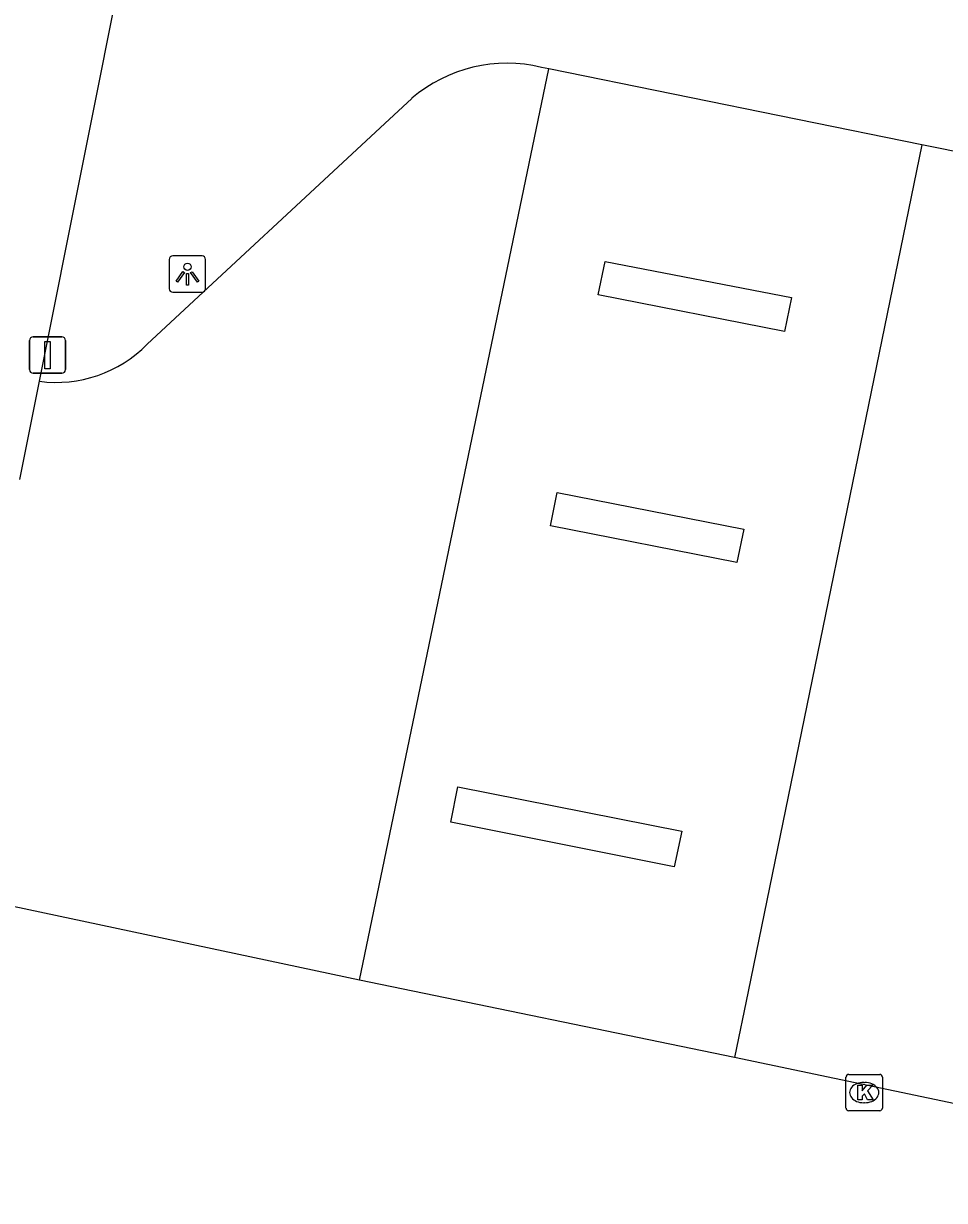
# Model space of a CAD drawing. Extents: x 157692 to 159670, y 381454 to 383289.
# Drawn here: x 158157.04 to 158182.36, y 382129.99 to 382162.35 of the extents above; entities that cross this region are included whole.
import ezdxf

# ---------------------------------------------------------------- set-up
doc = ezdxf.new("R2010")
doc.units = 0
for name, color, linetype in [('IMGEO_Kolk', 7, 'Continuous'), ('IMGEO_Lichtpunt', 7, 'Continuous'), ('IMGEO_Rijbaan_lokaal_gesloten', 7, 'Continuous'), ('IMGEO_Rijbaan_lokaal_open', 7, 'Continuous'), ('IMGEO_Verkeersbordpaal', 7, 'Continuous'), ('IMGEO_Voetpad_open', 7, 'Continuous')]:
    doc.layers.add(name, color=color, linetype=linetype)

msp = doc.modelspace()

# ---------------------------------------------------------------- linework, layer by layer
at = {"layer": 'IMGEO_Kolk'}
for p, q in [((158179.651, 382132.532), (158179.651, 382133.384)), ((158179.726, 382133.458), (158180.578, 382133.458)), ((158180.139, 382133.238), (158180.164, 382133.238)), ((158180.652, 382133.384), (158180.652, 382132.532)), ((158180.162, 382132.678), (158180.137, 382132.678)), ((158180.578, 382132.458), (158179.726, 382132.458))]:
    msp.add_line(p, q, dxfattribs=at)
for points in [[(158179.651, 382132.532), (158179.651, 382133.384)], [(158179.726, 382133.458), (158180.578, 382133.458)], [(158180.652, 382133.384), (158180.652, 382132.532)], [(158179.972, 382133.158), (158180.095, 382133.158), (158180.095, 382133.007), (158180.225, 382133.158), (158180.389, 382133.158), (158180.243, 382133.007), (158180.396, 382132.758), (158180.244, 382132.758), (158180.159, 382132.922), (158180.095, 382132.855), (158180.095, 382132.758), (158179.972, 382132.758), (158179.972, 382133.158)], [(158180.578, 382132.458), (158179.726, 382132.458)]]:
    msp.add_lwpolyline(points, dxfattribs=at)
for centre, start, end in [((158179.728, 382133.382), 91.552, 178.448), ((158179.728, 382133.382), 91.552, 178.448), ((158180.576, 382133.382), 1.552, 88.448), ((158180.576, 382133.382), 1.552, 88.448), ((158179.728, 382132.534), 181.552, 268.448), ((158179.728, 382132.534), 181.552, 268.448), ((158180.576, 382132.534), 271.552, 358.448), ((158180.576, 382132.534), 271.552, 358.448)]:
    msp.add_arc(centre, 0.0765, start, end, dxfattribs=at)
for centre, major_axis, ratio, start_param, end_param in [((158180.138, 382132.958), (-0.387, 0.002), 0.722429, 4.712389, 7.853982), ((158180.163, 382132.958), (-0.39, 0.002), 0.717154, 1.570796, 4.712389)]:
    msp.add_ellipse(centre, major_axis=major_axis, ratio=ratio, start_param=start_param, end_param=end_param, dxfattribs=at)
at = {"layer": 'IMGEO_Lichtpunt'}
for p, q in [((158161.05, 382155.862), (158161.05, 382155.055)), ((158161.05, 382155.862), (158161.05, 382155.055)), ((158161.952, 382155.957), (158161.144, 382155.957)), ((158161.952, 382155.957), (158161.144, 382155.957)), ((158162.046, 382155.055), (158162.046, 382155.862)), ((158162.046, 382155.055), (158162.046, 382155.862)), ((158161.144, 382154.961), (158161.952, 382154.961)), ((158161.144, 382154.961), (158161.952, 382154.961))]:
    msp.add_line(p, q, dxfattribs=at)
for points in [[(158161.424, 382155.526), (158161.463, 382155.498), (158161.275, 382155.236), (158161.237, 382155.263), (158161.424, 382155.526)], [(158161.636, 382155.498), (158161.674, 382155.525), (158161.861, 382155.263), (158161.822, 382155.235), (158161.636, 382155.498)], [(158161.526, 382155.478), (158161.573, 382155.478), (158161.573, 382155.156), (158161.526, 382155.156), (158161.526, 382155.478)]]:
    msp.add_lwpolyline(points, dxfattribs=at)
msp.add_circle((158161.549, 382155.66), 0.0994, dxfattribs=at)
for centre, start, end in [((158161.144, 382155.862), 90, 180), ((158161.144, 382155.862), 90, 180), ((158161.952, 382155.862), 0, 90), ((158161.952, 382155.862), 0, 90), ((158161.144, 382155.055), 180, 270), ((158161.144, 382155.055), 180, 270), ((158161.952, 382155.055), 270, 0), ((158161.952, 382155.055), 270, 360)]:
    msp.add_arc(centre, 0.0946, start, end, dxfattribs=at)
at = {"layer": 'IMGEO_Rijbaan_lokaal_gesloten'}
for points in [[(158166.278, 382136.044), (158171.484, 382161.1)], [(158181.739, 382159.015), (158171.484, 382161.1)], [(158181.739, 382159.015), (158176.961, 382135.739), (158176.587, 382133.918)], [(158172.84, 382154.891), (158173.03, 382155.807), (158178.151, 382154.813), (158177.96, 382153.884), (158172.84, 382154.891)], [(158171.527, 382148.541), (158171.716, 382149.455), (158176.841, 382148.444), (158176.653, 382147.53), (158171.527, 382148.541)], [(158175.134, 382140.14), (158174.932, 382139.16), (158168.789, 382140.395), (158168.981, 382141.363), (158175.134, 382140.14)], [(158176.587, 382133.918), (158166.278, 382136.044)]]:
    msp.add_lwpolyline(points, dxfattribs=at)
at = {"layer": 'IMGEO_Rijbaan_lokaal_open'}
for points in [[(158171.484, 382161.1), (158171.283, 382161.139)], [(158167.716, 382160.29), (158166.976, 382159.599), (158160.444, 382153.529)], [(158185.972, 382158.164), (158181.739, 382159.015)], [(158156.939, 382149.808), (158157.48, 382152.512)], [(158166.278, 382136.044), (158154.599, 382138.529)], [(158195.31, 382129.992), (158176.587, 382133.918)]]:
    msp.add_lwpolyline(points, dxfattribs=at)
for centre, radius, start, end in [((158170.327, 382157.238), 4.017, 76.2308, 130.5455), ((158157.937, 382156.008), 3.526, 262.5556, 315.3204)]:
    msp.add_arc(centre, radius, start, end, dxfattribs=at)
at = {"layer": 'IMGEO_Verkeersbordpaal'}
for p, q in [((158157.207, 382152.833), (158157.207, 382153.633)), ((158157.207, 382153.633), (158157.207, 382152.833)), ((158157.307, 382153.733), (158158.097, 382153.733)), ((158158.097, 382153.733), (158157.307, 382153.733)), ((158158.197, 382153.633), (158158.197, 382152.833)), ((158158.197, 382152.833), (158158.197, 382153.633)), ((158158.097, 382152.733), (158157.307, 382152.733)), ((158157.307, 382152.733), (158158.097, 382152.733))]:
    msp.add_line(p, q, dxfattribs=at)
msp.add_lwpolyline([(158157.627, 382153.608), (158157.777, 382153.608), (158157.777, 382152.858), (158157.627, 382152.858), (158157.627, 382153.608)], dxfattribs=at)
for centre, start, end in [((158157.307, 382153.633), 90, 180), ((158157.307, 382153.633), 90, 180), ((158158.097, 382153.633), 0, 90), ((158158.097, 382153.633), 360, 90), ((158157.307, 382152.833), 180, 270), ((158157.307, 382152.833), 180, 270), ((158158.097, 382152.833), 270, 0), ((158158.097, 382152.833), 270, 0)]:
    msp.add_arc(centre, 0.1, start, end, dxfattribs=at)
at = {"layer": 'IMGEO_Voetpad_open'}
msp.add_lwpolyline([(158157.48, 382152.512), (158159.868, 382164.457), (158160.207, 382166.157)], dxfattribs=at)

doc.saveas('drawing.dxf')
